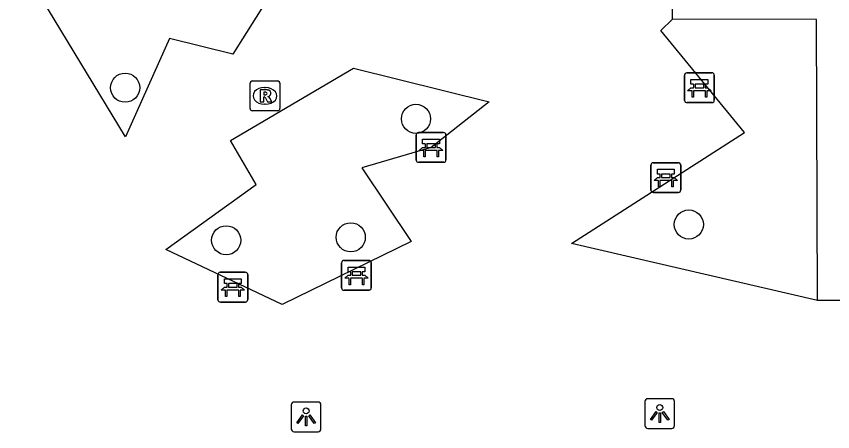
# Model space of a CAD drawing. Extents: x 160203 to 161526, y 379529 to 381797.
# Drawn here: x 160868.85 to 160896.27, y 380749.54 to 380763.51 of the extents above; entities that cross this region are included whole.
import ezdxf

# ---------------------------------------------------------------- set-up
doc = ezdxf.new("R2010")
doc.units = 0
for name, color, linetype in [('IMGEO_Bank', 7, 'Continuous'), ('IMGEO_Boom', 7, 'Continuous'), ('IMGEO_Groenvoorziening', 7, 'Continuous'), ('IMGEO_Lichtpunt', 7, 'Continuous'), ('IMGEO_Parkeervlak_open', 7, 'Continuous'), ('IMGEO_Rioolput', 7, 'Continuous')]:
    doc.layers.add(name, color=color, linetype=linetype)

msp = doc.modelspace()

# ---------------------------------------------------------------- linework, layer by layer
at = {"layer": 'IMGEO_Bank'}
for p, q in [((160891.294, 380760.687), (160891.294, 380761.528)), ((160891.294, 380761.528), (160891.294, 380760.687)), ((160891.369, 380761.612), (160892.21, 380761.612)), ((160892.21, 380761.612), (160891.369, 380761.612)), ((160892.294, 380761.537), (160892.294, 380760.696)), ((160892.294, 380760.696), (160892.294, 380761.537)), ((160891.603, 380761.118), (160891.603, 380761.224)), ((160891.647, 380761.224), (160891.647, 380761.118)), ((160891.935, 380761.23), (160891.653, 380761.23)), ((160891.941, 380761.118), (160891.941, 380761.224)), ((160891.985, 380761.224), (160891.985, 380761.118)), ((160891.991, 380761.01), (160891.598, 380761.01)), ((160891.653, 380761.112), (160891.935, 380761.112)), ((160892.219, 380760.612), (160891.378, 380760.612)), ((160891.378, 380760.612), (160892.219, 380760.612)), ((160882.28, 380758.678), (160882.28, 380759.519)), ((160882.28, 380759.519), (160882.28, 380758.678)), ((160882.355, 380759.603), (160883.196, 380759.603)), ((160883.196, 380759.603), (160882.355, 380759.603)), ((160883.28, 380759.528), (160883.28, 380758.687)), ((160883.28, 380758.687), (160883.28, 380759.528)), ((160882.589, 380759.109), (160882.589, 380759.215)), ((160882.633, 380759.215), (160882.633, 380759.109)), ((160882.921, 380759.221), (160882.639, 380759.221)), ((160882.927, 380759.109), (160882.927, 380759.215)), ((160882.971, 380759.215), (160882.971, 380759.109)), ((160882.977, 380759.001), (160882.584, 380759.001)), ((160882.639, 380759.103), (160882.921, 380759.103)), ((160883.205, 380758.603), (160882.364, 380758.603)), ((160882.364, 380758.603), (160883.205, 380758.603)), ((160890.165, 380757.665), (160890.165, 380758.506)), ((160890.165, 380758.506), (160890.165, 380757.665)), ((160890.24, 380758.59), (160891.081, 380758.59)), ((160891.081, 380758.59), (160890.24, 380758.59)), ((160891.165, 380758.515), (160891.165, 380757.674)), ((160891.165, 380757.674), (160891.165, 380758.515)), ((160890.474, 380758.096), (160890.474, 380758.202)), ((160890.518, 380758.202), (160890.518, 380758.096)), ((160890.806, 380758.208), (160890.524, 380758.208)), ((160890.812, 380758.096), (160890.812, 380758.202)), ((160890.856, 380758.202), (160890.856, 380758.096)), ((160890.862, 380757.988), (160890.469, 380757.988)), ((160890.524, 380758.09), (160890.806, 380758.09)), ((160891.09, 380757.59), (160890.249, 380757.59)), ((160890.249, 380757.59), (160891.09, 380757.59)), ((160879.773, 380754.379), (160879.773, 380755.22)), ((160879.773, 380755.22), (160879.773, 380754.379)), ((160879.848, 380755.304), (160880.689, 380755.304)), ((160880.689, 380755.304), (160879.848, 380755.304)), ((160880.773, 380755.229), (160880.773, 380754.388)), ((160880.773, 380754.388), (160880.773, 380755.229)), ((160875.698, 380754.905), (160876.539, 380754.905)), ((160876.539, 380754.905), (160875.698, 380754.905)), ((160876.623, 380754.83), (160876.623, 380753.989)), ((160876.623, 380753.989), (160876.623, 380754.83)), ((160880.082, 380754.81), (160880.082, 380754.916)), ((160880.126, 380754.916), (160880.126, 380754.81)), ((160880.414, 380754.922), (160880.132, 380754.922)), ((160880.42, 380754.81), (160880.42, 380754.916)), ((160880.464, 380754.916), (160880.464, 380754.81)), ((160875.623, 380753.98), (160875.623, 380754.821)), ((160875.623, 380754.821), (160875.623, 380753.98)), ((160880.47, 380754.702), (160880.077, 380754.702)), ((160880.132, 380754.804), (160880.414, 380754.804)), ((160876.32, 380754.303), (160875.927, 380754.303)), ((160875.932, 380754.411), (160875.932, 380754.517)), ((160875.976, 380754.517), (160875.976, 380754.411)), ((160876.264, 380754.523), (160875.982, 380754.523)), ((160875.982, 380754.405), (160876.264, 380754.405)), ((160876.27, 380754.411), (160876.27, 380754.517)), ((160876.314, 380754.517), (160876.314, 380754.411)), ((160880.698, 380754.304), (160879.857, 380754.304)), ((160879.857, 380754.304), (160880.698, 380754.304)), ((160876.548, 380753.905), (160875.707, 380753.905)), ((160875.707, 380753.905), (160876.548, 380753.905))]:
    msp.add_line(p, q, dxfattribs=at)
for points in [[(160891.597, 380761.23), (160891.511, 380761.23), (160891.511, 380761.391), (160892.074, 380761.391), (160892.074, 380761.23), (160891.991, 380761.23)], [(160891.541, 380761.01), (160891.399, 380761.01), (160891.511, 380761.112), (160891.597, 380761.112)], [(160891.591, 380761.003), (160891.591, 380760.796), (160891.548, 380760.796), (160891.548, 380761.003)], [(160891.991, 380761.112), (160892.074, 380761.112), (160892.186, 380761.01), (160892.047, 380761.01)], [(160892.041, 380761.003), (160892.041, 380760.796), (160891.997, 380760.796), (160891.997, 380761.003)], [(160882.583, 380759.221), (160882.497, 380759.221), (160882.497, 380759.382), (160883.06, 380759.382), (160883.06, 380759.221), (160882.977, 380759.221)], [(160882.527, 380759.001), (160882.385, 380759.001), (160882.497, 380759.103), (160882.583, 380759.103)], [(160882.577, 380758.994), (160882.577, 380758.787), (160882.534, 380758.787), (160882.534, 380758.994)], [(160882.977, 380759.103), (160883.06, 380759.103), (160883.172, 380759.001), (160883.033, 380759.001)], [(160883.027, 380758.994), (160883.027, 380758.787), (160882.983, 380758.787), (160882.983, 380758.994)], [(160890.468, 380758.208), (160890.382, 380758.208), (160890.382, 380758.369), (160890.945, 380758.369), (160890.945, 380758.208), (160890.862, 380758.208)], [(160890.412, 380757.988), (160890.27, 380757.988), (160890.382, 380758.09), (160890.468, 380758.09)], [(160890.462, 380757.981), (160890.462, 380757.774), (160890.419, 380757.774), (160890.419, 380757.981)], [(160890.862, 380758.09), (160890.945, 380758.09), (160891.057, 380757.988), (160890.918, 380757.988)], [(160890.912, 380757.981), (160890.912, 380757.774), (160890.868, 380757.774), (160890.868, 380757.981)], [(160880.076, 380754.922), (160879.99, 380754.922), (160879.99, 380755.083), (160880.553, 380755.083), (160880.553, 380754.922), (160880.47, 380754.922)], [(160875.926, 380754.523), (160875.84, 380754.523), (160875.84, 380754.684), (160876.403, 380754.684), (160876.403, 380754.523), (160876.32, 380754.523)], [(160880.02, 380754.702), (160879.878, 380754.702), (160879.99, 380754.804), (160880.076, 380754.804)], [(160880.07, 380754.695), (160880.07, 380754.488), (160880.027, 380754.488), (160880.027, 380754.695)], [(160880.47, 380754.804), (160880.553, 380754.804), (160880.665, 380754.702), (160880.526, 380754.702)], [(160880.52, 380754.695), (160880.52, 380754.488), (160880.476, 380754.488), (160880.476, 380754.695)], [(160875.87, 380754.303), (160875.728, 380754.303), (160875.84, 380754.405), (160875.926, 380754.405)], [(160875.92, 380754.296), (160875.92, 380754.089), (160875.877, 380754.089), (160875.877, 380754.296)], [(160876.32, 380754.405), (160876.403, 380754.405), (160876.515, 380754.303), (160876.376, 380754.303)], [(160876.37, 380754.296), (160876.37, 380754.089), (160876.326, 380754.089), (160876.326, 380754.296)]]:
    msp.add_lwpolyline(points, dxfattribs=at)
for centre, radius, start, end in [((160891.372, 380761.534), 0.0779, 92.4484, 184.2845), ((160891.372, 380761.534), 0.0779, 92.4484, 184.2845), ((160892.216, 380761.534), 0.0779, 2.4484, 94.2845), ((160892.216, 380761.534), 0.0779, 2.4484, 94.2845), ((160891.596, 380761.223), 0.00671, 2.8957, 87.1043), ((160891.653, 380761.223), 0.00671, 92.8957, 177.1043), ((160891.935, 380761.223), 0.00671, 2.8957, 87.1043), ((160891.992, 380761.223), 0.00671, 92.8957, 177.1043), ((160891.541, 380761.003), 0.00671, 2.8957, 87.1043), ((160891.598, 380761.003), 0.00671, 92.8957, 177.1043), ((160891.596, 380761.119), 0.00671, 272.8957, 357.1043), ((160891.653, 380761.119), 0.00671, 182.8957, 267.1043), ((160891.935, 380761.119), 0.00671, 272.8957, 357.1043), ((160891.992, 380761.119), 0.00671, 182.8957, 267.1043), ((160891.99, 380761.003), 0.00671, 2.8957, 87.1043), ((160892.047, 380761.003), 0.00671, 92.8957, 177.1043), ((160891.372, 380760.69), 0.0779, 182.4484, 274.2845), ((160891.372, 380760.69), 0.0779, 182.4484, 274.2845), ((160892.216, 380760.69), 0.0779, 272.4484, 4.2845), ((160892.216, 380760.69), 0.0779, 272.4484, 4.2845), ((160882.358, 380759.525), 0.0779, 92.4484, 184.2845), ((160882.358, 380759.525), 0.0779, 92.4484, 184.2845), ((160883.202, 380759.525), 0.0779, 2.4484, 94.2845), ((160883.202, 380759.525), 0.0779, 2.4484, 94.2845), ((160882.582, 380759.214), 0.00671, 2.8957, 87.1043), ((160882.639, 380759.214), 0.00671, 92.8957, 177.1043), ((160882.921, 380759.214), 0.00671, 2.8957, 87.1043), ((160882.978, 380759.214), 0.00671, 92.8957, 177.1043), ((160882.527, 380758.994), 0.00671, 2.8957, 87.1043), ((160882.584, 380758.994), 0.00671, 92.8957, 177.1043), ((160882.582, 380759.11), 0.00671, 272.8957, 357.1043), ((160882.639, 380759.11), 0.00671, 182.8957, 267.1043), ((160882.921, 380759.11), 0.00671, 272.8957, 357.1043), ((160882.978, 380759.11), 0.00671, 182.8957, 267.1043), ((160882.976, 380758.994), 0.00671, 2.8957, 87.1043), ((160883.033, 380758.994), 0.00671, 92.8957, 177.1043), ((160882.358, 380758.681), 0.0779, 182.4484, 274.2845), ((160882.358, 380758.681), 0.0779, 182.4484, 274.2845), ((160883.202, 380758.681), 0.0779, 272.4484, 4.2845), ((160883.202, 380758.681), 0.0779, 272.4484, 4.2845), ((160890.243, 380758.512), 0.0779, 92.4484, 184.2845), ((160890.243, 380758.512), 0.0779, 92.4484, 184.2845), ((160891.087, 380758.512), 0.0779, 2.4484, 94.2845), ((160891.087, 380758.512), 0.0779, 2.4484, 94.2845), ((160890.467, 380758.201), 0.00671, 2.8957, 87.1043), ((160890.524, 380758.201), 0.00671, 92.8957, 177.1043), ((160890.806, 380758.201), 0.00671, 2.8957, 87.1043), ((160890.863, 380758.201), 0.00671, 92.8957, 177.1043), ((160890.412, 380757.981), 0.00671, 2.8957, 87.1043), ((160890.469, 380757.981), 0.00671, 92.8957, 177.1043), ((160890.467, 380758.097), 0.00671, 272.8957, 357.1043), ((160890.524, 380758.097), 0.00671, 182.8957, 267.1043), ((160890.806, 380758.097), 0.00671, 272.8957, 357.1043), ((160890.863, 380758.097), 0.00671, 182.8957, 267.1043), ((160890.861, 380757.981), 0.00671, 2.8957, 87.1043), ((160890.918, 380757.981), 0.00671, 92.8957, 177.1043), ((160890.243, 380757.668), 0.0779, 182.4484, 274.2845), ((160890.243, 380757.668), 0.0779, 182.4484, 274.2845), ((160891.087, 380757.668), 0.0779, 272.4484, 4.2845), ((160891.087, 380757.668), 0.0779, 272.4484, 4.2845), ((160879.851, 380755.226), 0.0779, 92.4484, 184.2845), ((160879.851, 380755.226), 0.0779, 92.4484, 184.2845), ((160880.695, 380755.226), 0.0779, 2.4484, 94.2845), ((160880.695, 380755.226), 0.0779, 2.4484, 94.2845), ((160875.701, 380754.827), 0.0779, 92.4484, 184.2845), ((160875.701, 380754.827), 0.0779, 92.4484, 184.2845), ((160876.545, 380754.827), 0.0779, 2.4484, 94.2845), ((160876.545, 380754.827), 0.0779, 2.4484, 94.2845), ((160880.075, 380754.915), 0.00671, 2.8957, 87.1043), ((160880.132, 380754.915), 0.00671, 92.8957, 177.1043), ((160880.414, 380754.915), 0.00671, 2.8957, 87.1043), ((160880.471, 380754.915), 0.00671, 92.8957, 177.1043), ((160880.02, 380754.695), 0.00671, 2.8957, 87.1043), ((160880.077, 380754.695), 0.00671, 92.8957, 177.1043), ((160880.075, 380754.811), 0.00671, 272.8957, 357.1043), ((160880.132, 380754.811), 0.00671, 182.8957, 267.1043), ((160880.414, 380754.811), 0.00671, 272.8957, 357.1043), ((160880.471, 380754.811), 0.00671, 182.8957, 267.1043), ((160880.469, 380754.695), 0.00671, 2.8957, 87.1043), ((160880.526, 380754.695), 0.00671, 92.8957, 177.1043), ((160875.87, 380754.296), 0.00671, 2.8957, 87.1043), ((160875.927, 380754.296), 0.00671, 92.8957, 177.1043), ((160875.925, 380754.516), 0.00671, 2.8957, 87.1043), ((160875.925, 380754.412), 0.00671, 272.8957, 357.1043), ((160875.982, 380754.516), 0.00671, 92.8957, 177.1043), ((160875.982, 380754.412), 0.00671, 182.8957, 267.1043), ((160876.264, 380754.516), 0.00671, 2.8957, 87.1043), ((160876.264, 380754.412), 0.00671, 272.8957, 357.1043), ((160876.321, 380754.516), 0.00671, 92.8957, 177.1043), ((160876.321, 380754.412), 0.00671, 182.8957, 267.1043), ((160876.319, 380754.296), 0.00671, 2.8957, 87.1043), ((160876.376, 380754.296), 0.00671, 92.8957, 177.1043), ((160879.851, 380754.382), 0.0779, 182.4484, 274.2845), ((160879.851, 380754.382), 0.0779, 182.4484, 274.2845), ((160880.695, 380754.382), 0.0779, 272.4484, 4.2845), ((160880.695, 380754.382), 0.0779, 272.4484, 4.2845), ((160875.701, 380753.983), 0.0779, 182.4484, 274.2845), ((160875.701, 380753.983), 0.0779, 182.4484, 274.2845), ((160876.545, 380753.983), 0.0779, 272.4484, 4.2845), ((160876.545, 380753.983), 0.0779, 272.4484, 4.2845)]:
    msp.add_arc(centre, radius, start, end, dxfattribs=at)
at = {"layer": 'IMGEO_Boom'}
for centre in [(160872.504, 380761.112), (160882.273, 380760.066), (160891.437, 380756.513), (160875.899, 380755.982), (160880.082, 380756.082)]:
    msp.add_circle(centre, 0.489, dxfattribs=at)
at = {"layer": 'IMGEO_Groenvoorziening'}
msp.add_lwpolyline([(160895.762, 380753.954), (160895.724, 380763.408), (160890.894, 380763.417)], dxfattribs=at)
at = {"layer": 'IMGEO_Lichtpunt'}
for p, q in [((160878.084, 380750.446), (160878.084, 380749.639)), ((160878.084, 380750.446), (160878.084, 380749.639)), ((160878.986, 380750.541), (160878.178, 380750.541)), ((160878.986, 380750.541), (160878.178, 380750.541)), ((160879.08, 380749.639), (160879.08, 380750.446)), ((160879.08, 380749.639), (160879.08, 380750.446)), ((160889.962, 380750.558), (160889.962, 380749.751)), ((160889.962, 380750.558), (160889.962, 380749.751)), ((160890.864, 380750.653), (160890.056, 380750.653)), ((160890.864, 380750.653), (160890.056, 380750.653)), ((160890.958, 380749.751), (160890.958, 380750.558)), ((160890.958, 380749.751), (160890.958, 380750.558)), ((160890.056, 380749.657), (160890.864, 380749.657)), ((160890.056, 380749.657), (160890.864, 380749.657)), ((160878.178, 380749.545), (160878.986, 380749.545)), ((160878.178, 380749.545), (160878.986, 380749.545))]:
    msp.add_line(p, q, dxfattribs=at)
for points in [[(160890.336, 380750.222), (160890.375, 380750.194), (160890.187, 380749.932), (160890.149, 380749.959), (160890.336, 380750.222)], [(160890.438, 380750.174), (160890.485, 380750.174), (160890.485, 380749.852), (160890.438, 380749.852), (160890.438, 380750.174)], [(160890.548, 380750.194), (160890.586, 380750.221), (160890.773, 380749.959), (160890.734, 380749.931), (160890.548, 380750.194)], [(160878.458, 380750.11), (160878.497, 380750.082), (160878.309, 380749.82), (160878.271, 380749.847), (160878.458, 380750.11)], [(160878.56, 380750.062), (160878.607, 380750.062), (160878.607, 380749.74), (160878.56, 380749.74), (160878.56, 380750.062)], [(160878.67, 380750.082), (160878.708, 380750.109), (160878.895, 380749.847), (160878.856, 380749.819), (160878.67, 380750.082)]]:
    msp.add_lwpolyline(points, dxfattribs=at)
for centre in [(160890.461, 380750.356), (160878.583, 380750.244)]:
    msp.add_circle(centre, 0.0994, dxfattribs=at)
for centre, start, end in [((160878.178, 380750.446), 90, 180), ((160878.178, 380750.446), 90, 180), ((160878.986, 380750.446), 0, 90), ((160878.986, 380750.446), 0, 90), ((160890.056, 380750.558), 90, 180), ((160890.056, 380750.558), 90, 180), ((160890.864, 380750.558), 0, 90), ((160890.864, 380750.558), 0, 90), ((160878.178, 380749.639), 180, 270), ((160878.178, 380749.639), 180, 270), ((160878.986, 380749.639), 270, 0), ((160878.986, 380749.639), 270, 360), ((160890.056, 380749.751), 180, 270), ((160890.056, 380749.751), 180, 270), ((160890.864, 380749.751), 270, 0), ((160890.864, 380749.751), 270, 360)]:
    msp.add_arc(centre, 0.0946, start, end, dxfattribs=at)
at = {"layer": 'IMGEO_Parkeervlak_open'}
for points in [[(160885.697, 380768.163), (160880.915, 380764.579), (160878.984, 380766.802), (160876.12, 380762.239), (160873.998, 380762.768), (160872.511, 380759.455), (160868.849, 380765.538)], [(160890.894, 380763.417), (160890.911, 380768.187)], [(160895.762, 380753.954), (160887.493, 380755.875), (160893.305, 380759.611), (160890.496, 380763.038), (160890.894, 380763.417)], [(160873.87, 380755.671), (160876.906, 380757.861), (160876.038, 380759.342), (160880.18, 380761.77), (160884.729, 380760.636), (160882.78, 380759.103), (160880.451, 380758.416), (160882.107, 380755.945), (160877.774, 380753.827), (160873.87, 380755.671)], [(160898.011, 380753.96), (160895.762, 380753.954)]]:
    msp.add_lwpolyline(points, dxfattribs=at)
at = {"layer": 'IMGEO_Rioolput'}
for p, q in [((160876.701, 380760.412), (160876.701, 380761.264)), ((160876.776, 380761.338), (160877.628, 380761.338)), ((160877.702, 380761.264), (160877.702, 380760.412)), ((160877.189, 380761.118), (160877.214, 380761.118)), ((160877.628, 380760.338), (160876.776, 380760.338)), ((160877.212, 380760.558), (160877.187, 380760.558))]:
    msp.add_line(p, q, dxfattribs=at)
for points in [[(160876.701, 380760.412), (160876.701, 380761.264)], [(160876.776, 380761.338), (160877.628, 380761.338)], [(160877.702, 380761.264), (160877.702, 380760.412)], [(160877.29, 380761.036), (160877.038, 380761.038), (160877.038, 380760.638)], [(160877.216, 380760.957), (160877.162, 380760.957), (160877.162, 380760.876)], [(160877.162, 380760.876), (160877.214, 380760.876)], [(160877.038, 380760.638), (160877.162, 380760.638), (160877.162, 380760.8), (160877.173, 380760.8)], [(160877.22, 380760.771), (160877.291, 380760.638), (160877.431, 380760.638), (160877.366, 380760.764)], [(160877.628, 380760.338), (160876.776, 380760.338)]]:
    msp.add_lwpolyline(points, dxfattribs=at)
for centre, radius, start, end in [((160876.778, 380761.262), 0.0765, 91.552, 178.448), ((160876.778, 380761.262), 0.0765, 91.552, 178.448), ((160877.626, 380761.262), 0.0765, 1.552, 88.448), ((160877.626, 380761.262), 0.0765, 1.552, 88.448), ((160877.198, 380761.065), 0.19, 274.7715, 282.9687), ((160877.222, 380760.861), 0.0964, 77.0061, 93.1865), ((160877.236, 380760.918), 0.0378, 276.6634, 79.6772), ((160877.289, 380760.926), 0.109, 350.3612, 89.416), ((160877.287, 380760.926), 0.112, 277.5842, 350.9817), ((160877.172, 380760.747), 0.0533, 26.0293, 88.6989), ((160877.271, 380760.711), 0.108, 29.5134, 73.7905), ((160876.778, 380760.414), 0.0765, 181.552, 268.448), ((160876.778, 380760.414), 0.0765, 181.552, 268.448), ((160877.626, 380760.414), 0.0765, 271.552, 358.448), ((160877.626, 380760.414), 0.0765, 271.552, 358.448)]:
    msp.add_arc(centre, radius, start, end, dxfattribs=at)
for centre, major_axis, ratio, start_param, end_param in [((160877.188, 380760.838), (-0.387, 0.002), 0.722429, 4.712389, 7.853982), ((160877.213, 380760.838), (-0.39, 0.002), 0.717154, 1.570796, 4.712389)]:
    msp.add_ellipse(centre, major_axis=major_axis, ratio=ratio, start_param=start_param, end_param=end_param, dxfattribs=at)

doc.saveas('drawing.dxf')
